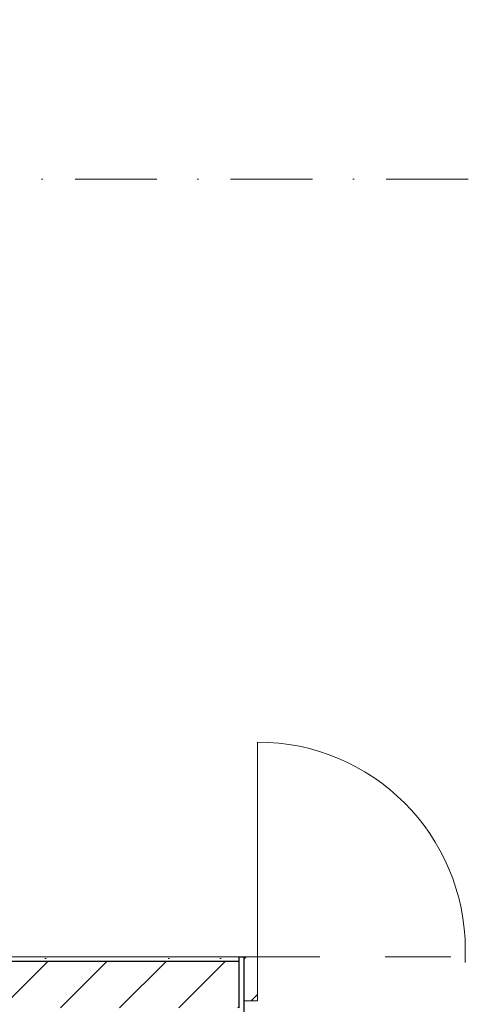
# Model space of a CAD drawing. Header units: millimetres. Extents: x -59761 to 112741, y -57975 to 46221.
# Tile 274 of 421: x 55295 to 57215, y -39555 to -35312. Entities that reach past the tile are written whole.
import ezdxf

# ---------------------------------------------------------------- set-up
doc = ezdxf.new("R2010")
doc.units = ezdxf.units.MM
for name, pattern in [('Wipeout_Contour', [1000, 0, -1000]), ('Штриховая', [564.444447, 282.222223, -282.222223]), ('Штрихпунктирная', [670.277762, 352.777767, -176.388884, 0, -141.111112])]:
    doc.linetypes.add(name, pattern=pattern)
for name, color, linetype in [('Конструктив - Навесные Стены', 7, 'Continuous'), ('Конструктив - Стены Блок 200 нов', 7, 'Continuous'), ('Элемент Модели - Зона', 7, 'Continuous'), ('Элемент Модели - Оси', 2, 'Continuous')]:
    doc.layers.add(name, color=color, linetype=linetype)

msp = doc.modelspace()

# ---------------------------------------------------------------- linework, layer by layer
at = {"layer": 'Конструктив - Навесные Стены', "color": 7, "linetype": 'Continuous', "lineweight": 5}
for p, q in [((56320, -39319.94), (56320, -38424.94)), ((56320, -39319.94), (56320, -39374.94)), ((56320, -39374.94), (56320, -39319.94)), ((57215, -39319.94), (57215, -39374.94)), ((57215, -39374.94), (57215, -39319.94))]:
    msp.add_line(p, q, dxfattribs=at)
msp.add_arc((56320, -39319.94), 895, 0, 90, dxfattribs=at)
at = {"layer": 'Элемент Модели - Зона', "color": 253, "linetype": 'Штриховая', "lineweight": 15, "flags": 128}
msp.add_lwpolyline([(-8890, -17680), (-3119.74, -17680), (-3119.74, -14858.42), (142.53, -11594.86), (156.67, -11609), (156.67, -11580), (18300, -11580), (18300, -11600), (32399.73, -11600), (32399.73, -11580), (69081.36, -11580), (72316.72, -14823.47), (72320.06, -15158.11), (72320.06, -17695), (72360, -17695), (72360, -19700), (72120, -19700), (72120, -18300), (71700, -18300), (71700, -17900), (63300, -17900), (63300, -18300), (62700, -18300), (62700, -17900), (54320, -17900), (54320, -27030), (62700, -27030), (62700, -26350), (63300, -26350), (63300, -27540), (67380, -27540), (67380, -26630), (67500, -26630), (67500, -27660), (62920, -27660), (62920, -32819.89), (72120, -32819.89), (72120, -27750), (71650, -27750), (71650, -26250), (72120, -26250), (72120, -21200), (72360, -21200), (72360, -33849.94), (72120, -33849.94), (72120, -33059.89), (54320, -33059.89), (54320, -39349.94), (72120, -39349.94), (72120, -36299.94), (71700.06, -36299.94), (71700.06, -35674.44), (72120, -35674.44), (72120, -35349.94), (72360, -35349.94), (72360, -35679.94), (75850, -35679.94), (75850, -16794.88), (75238.88, -16794.88), (75238.88, -9000), (80700, -9000), (80700, -8700), (81300, -8700), (81300, -9000), (87517.1, -9000), (87517.1, -320), (85530, -320), (85530, 300), (84182.9, 300), (81300, 300), (81300, -300), (80700, -300), (80700, 212.5), (79799.78, 212.5), (72300, 212.5), (72300, -300), (71700, -300), (71700, 212.5), (63300, 212.5), (63300, -300), (62700, -300), (62700, 212.5), (54300, 212.5), (54300, -300), (53700, -300), (53700, 212.5), (45650, 212.5), (45650, -300), (45050, -300), (44950, -300), (44950, -5367.2), (32450.06, -5367.2), (32450.06, -200), (32450.06, 7690), (32460.06, 7690), (32460.06, 13850), (29720, 13850), (29720, 5730), (28964.53, 5730), (28964.53, 212), (27300.06, 212), (27300.06, -300), (26700.06, -300), (26700.06, 212), (18300, 212), (18300, -300), (17700, -300), (17700, 212), (16025.03, 212), (16025.03, -7500), (16025.03, -9042.59), (9300, -9042.59), (9300, -9300), (8700, -9300), (8700, -9042.59), (300, -9042.59), (300, -9300), (-300, -9300), (-300, -9042.59), (-8250, -9042.59), (-8250, -9300), (-8850, -9300), (-8850, -9042.59), (-8890, -9042.59)], close=True, dxfattribs=at)
at = {"layer": 'Элемент Модели - Оси', "color": 7, "linetype": 'Штрихпунктирная', "lineweight": 15}
msp.add_line((-57760.58, -36000), (110650, -36000), dxfattribs=at)

# ---------------------------------------------------------------- next in the draw order: wipeouts: each hides what was drawn before it
at = {"color": 254, "linetype": 'Wipeout_Contour', "lineweight": 0, "ltscale": 10140018.13854835}
msp.add_wipeout([(56320, -39539.94), (56320, -39349.94), (56240, -39349.94), (56240, -39539.94)], dxfattribs=at).dxf.layer = 'Конструктив - Навесные Стены'

# ---------------------------------------------------------------- next in the draw order: hatches: boundary and pattern name
at = {"layer": 'Конструктив - Навесные Стены', "linetype": 'Continuous', "lineweight": 5}
h = msp.add_hatch(dxfattribs=at)
h.set_pattern_fill('АЛЮМИНИЙ_000D', style=0, pattern_type=2)
h.set_pattern_definition([(45, (-45000, -54000), (-176.7767, 176.7767), []), (45, (-45035.36, -53964.64), (-176.7767, 176.7767), []), (45, (-45070.7, -53929.3), (-176.7767, 176.7767), [])])
h.paths.add_polyline_path([(56320, -39539.94), (56320, -39349.94), (56240, -39349.94), (56240, -39539.94)])

# ---------------------------------------------------------------- next in the draw order: linework, layer by layer
at = {"layer": 'Конструктив - Навесные Стены', "color": 7, "linetype": 'Continuous', "lineweight": 15}
for p, q in [((56320, -39349.94), (56240, -39349.94)), ((56240, -39349.94), (56240, -39539.94)), ((56320, -39349.94), (56320, -39539.94)), ((56320, -39539.94), (56240, -39539.94))]:
    msp.add_line(p, q, dxfattribs=at)

# ---------------------------------------------------------------- next in the draw order: wipeouts: each hides what was drawn before it
at = {"color": 254, "linetype": 'Wipeout_Contour', "lineweight": 0, "ltscale": 10136007.62934558}
msp.add_wipeout([(56240, -39349.94), (54320, -39349.94), (54320, -39369.94), (56240, -39369.94)], dxfattribs=at).dxf.layer = 'Конструктив - Стены Блок 200 нов'

# ---------------------------------------------------------------- next in the draw order: hatches: boundary and pattern name
at = {"layer": 'Конструктив - Стены Блок 200 нов', "linetype": 'Continuous', "lineweight": 5}
h = msp.add_hatch(dxfattribs=at)
h.set_pattern_fill('ШТУКАТУРКА__ГИПС_01_000D', color=252, style=0, pattern_type=2)
h.set_pattern_definition([(45, (-45000, -53650), (-111.36932, 111.36932), [0, -105, 0, -157.5]), (110, (-44650, -53650), (148.00159, 53.86817), [0, -77, 0, -133])])
h.paths.add_polyline_path([(56240, -39349.94), (54320, -39349.94), (54320, -39369.94), (56240, -39369.94)])

# ---------------------------------------------------------------- next in the draw order: wipeouts: each hides what was drawn before it
at = {"color": 254, "linetype": 'Wipeout_Contour', "lineweight": 0, "ltscale": 10136064.2240297}
msp.add_wipeout([(54320, -39569.94), (56240, -39569.94), (56240, -39369.94), (54320, -39369.94)], dxfattribs=at).dxf.layer = 'Конструктив - Стены Блок 200 нов'

# ---------------------------------------------------------------- next in the draw order: hatches: boundary and pattern name
at = {"layer": 'Конструктив - Стены Блок 200 нов', "linetype": 'Continuous', "lineweight": 5}
h = msp.add_hatch(dxfattribs=at)
h.set_pattern_fill('БЛОКИ_БЕТОННЫЕ_ЭФФЕКТИВН_2D', style=0, pattern_type=2)
h.set_pattern_definition([(45, (-45000, -54000), (-127.27922, 127.27922), [])])
h.paths.add_polyline_path([(54320, -39569.94), (56240, -39569.94), (56240, -39369.94), (54320, -39369.94)])

# ---------------------------------------------------------------- next in the draw order: wipeouts: each hides what was drawn before it
at = {"color": 254, "linetype": 'Wipeout_Contour', "lineweight": 0, "ltscale": 12674893.48464642}
msp.add_wipeout([(56260, -39589.94), (56260, -39349.94), (56240, -39349.94), (56240, -39569.94), (56240, -39589.94)], dxfattribs=at).dxf.layer = 'Конструктив - Стены Блок 200 нов'

# ---------------------------------------------------------------- next in the draw order: linework, layer by layer
at = {"layer": 'Конструктив - Стены Блок 200 нов', "color": 7, "linetype": 'Continuous', "lineweight": 30}
for p, q in [((56240, -39369.94), (54320, -39369.94)), ((56240, -39349.94), (56260, -39349.94)), ((56240, -39569.94), (56240, -39349.94)), ((56260, -39349.94), (56260, -39589.94)), ((56260, -39349.94), (56260, -39589.94))]:
    msp.add_line(p, q, dxfattribs=at)
at = {"layer": 'Конструктив - Стены Блок 200 нов', "color": 7, "linetype": 'Continuous', "lineweight": 5, "flags": 128}
msp.add_lwpolyline([(56240, -39349.94), (54320, -39349.94)], dxfattribs=at)

doc.saveas('drawing.dxf')
